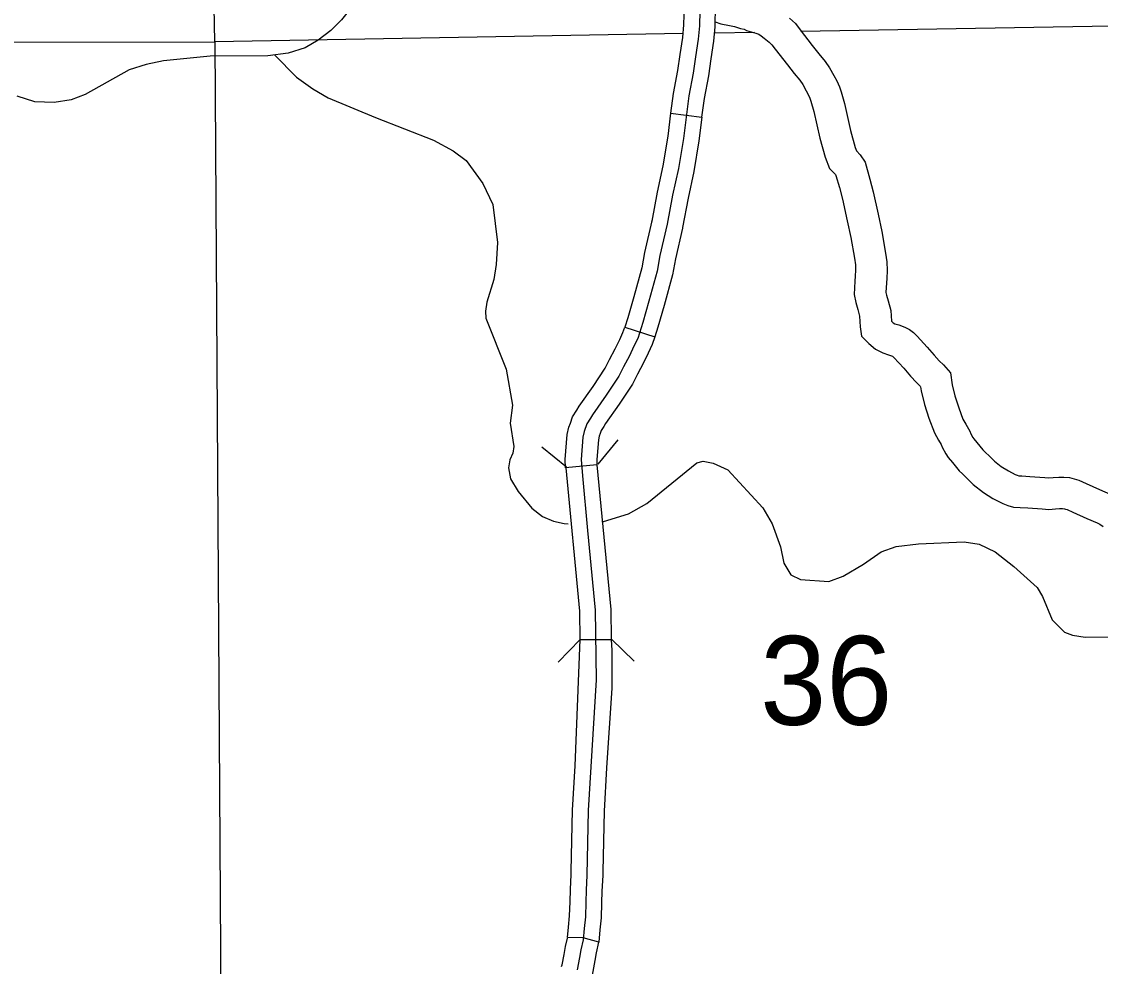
# Model space of a CAD drawing. Extents: x 1377389 to 1380723, y 1168351 to 1170484.
# Drawn here: x 1379395.5 to 1379498.1, y 1169339.8 to 1169429.7 of the extents above; entities that cross this region are included whole.
import ezdxf

# ---------------------------------------------------------------- set-up
doc = ezdxf.new("R2010")
doc.units = 0
doc.layers.add('B_Fill', color=7, linetype='Continuous')

msp = doc.modelspace()

# ---------------------------------------------------------------- linework, layer by layer
at = {"layer": 'B_Fill'}
for p, q in [((1379457.21, 1169420.96), (1379460.19, 1169420.57)), ((1379452.85, 1169400.6), (1379455.71, 1169399.69)), ((1379450.2, 1169387.51), (1379447.21, 1169387.23)), ((1379448.6, 1169370.91), (1379451.57, 1169370.9)), ((1379450.4, 1169342.12), (1379448.9, 1169342.54))]:
    msp.add_line(p, q, dxfattribs=at)
for points in [[(1379428.51, 1169437.61), (1379428.64, 1169436.96), (1379428.64, 1169436.34), (1379428.47, 1169434.49), (1379428.18, 1169433.46), (1379426.84, 1169430.98), (1379425.91, 1169429.84), (1379424.91, 1169428.83), (1379423.72, 1169427.89), (1379422.48, 1169427.18), (1379420.86, 1169426.67), (1379418.91, 1169426.41), (1379413.43, 1169426.38), (1379409.01, 1169425.92), (1379407.37, 1169425.57), (1379405.74, 1169425.08), (1379401.56, 1169422.74), (1379400.22, 1169422.23), (1379398.61, 1169421.96), (1379396.76, 1169422.03), (1379395.1, 1169422.56)], [(1379460.01, 1169432.13), (1379459.95, 1169429.25), (1379459.82, 1169427.98), (1379459.59, 1169426.32), (1379459.36, 1169424.75), (1379458.94, 1169422.6), (1379458.42, 1169418.55), (1379457.96, 1169415.68), (1379457.4, 1169413.16), (1379456.88, 1169410.39), (1379456.2, 1169407.42), (1379455.94, 1169405.92), (1379455.15, 1169403.08), (1379454.57, 1169401.05), (1379454.08, 1169399.52), (1379453.72, 1169398.8), (1379453.3, 1169397.89), (1379452.74, 1169396.84), (1379452.28, 1169395.96), (1379451.08, 1169394.14), (1379449.77, 1169392.27), (1379449.58, 1169391.95), (1379449.25, 1169391.43), (1379448.99, 1169390.68), (1379448.86, 1169390.15), (1379448.7, 1169388.03), (1379448.83, 1169386.46), (1379449.32, 1169381.28), (1379450.04, 1169373.7), (1379450.12, 1169367.09), (1379449.64, 1169358.81), (1379449.38, 1169354.64), (1379449.26, 1169348.52), (1379449.18, 1169347.07), (1379449.14, 1169345.93), (1379449.11, 1169344.55), (1379448.99, 1169343.43), (1379448.91, 1169342.35), (1379448.69, 1169341.42), (1379448.55, 1169340.67), (1379448.34, 1169339.49)], [(1379413.87, 1169427.74), (1379413.81, 1169431.06)], [(1379458.49, 1169431.26), (1379458.45, 1169429.35), (1379458.33, 1169428.16), (1379458.1, 1169426.53), (1379457.88, 1169425), (1379457.46, 1169422.84), (1379457.21, 1169420.96)], [(1379460.19, 1169420.57), (1379460.42, 1169422.35), (1379460.84, 1169424.5), (1379461.07, 1169426.11), (1379461.31, 1169427.8), (1379461.45, 1169429.16), (1379461.49, 1169431.2)], [(1379461.43, 1169429.64), (1379461.97, 1169429.46), (1379462.82, 1169429.29), (1379463.28, 1169429.2), (1379463.85, 1169429.01), (1379464.21, 1169428.94), (1379464.43, 1169428.82), (1379465.32, 1169428.57), (1379465.59, 1169428.47), (1379465.83, 1169428.31), (1379466.1, 1169428.08), (1379466.57, 1169427.71), (1379466.84, 1169427.46), (1379467.16, 1169427.04), (1379468.32, 1169425.56), (1379468.96, 1169424.74), (1379469.48, 1169424.09), (1379469.77, 1169423.68), (1379470.1, 1169423.07), (1379470.33, 1169422.67), (1379470.45, 1169422.39), (1379470.54, 1169422.1), (1379470.83, 1169421.12), (1379471.39, 1169418.59), (1379471.89, 1169416.76), (1379472.31, 1169415.69), (1379472.88, 1169415.11), (1379472.93, 1169415.04), (1379473.26, 1169413.88), (1379473.56, 1169412.77), (1379473.99, 1169410.73), (1379474.33, 1169409.14), (1379474.68, 1169407.16), (1379474.77, 1169406.53), (1379474.8, 1169406.03), (1379474.75, 1169405.46), (1379474.73, 1169404.98), (1379474.67, 1169403.71), (1379474.81, 1169402.96), (1379475, 1169402.3), (1379475.17, 1169401.67), (1379475.24, 1169400.63), (1379475.37, 1169399.76), (1379476.06, 1169399.07), (1379476.68, 1169398.52), (1379477.39, 1169398.17), (1379477.91, 1169397.99), (1379478.3, 1169397.85), (1379478.42, 1169397.72), (1379479.38, 1169396.71), (1379480.02, 1169395.95), (1379480.57, 1169395.36), (1379480.93, 1169394.99), (1379480.97, 1169394.94), (1379481.02, 1169394.55), (1379481.35, 1169393.25), (1379481.76, 1169391.95), (1379482.29, 1169390.57), (1379482.69, 1169389.88), (1379482.93, 1169389.45), (1379483.02, 1169389.21), (1379483.37, 1169388.58), (1379483.6, 1169388.22), (1379484, 1169387.74), (1379484.64, 1169386.95), (1379484.95, 1169386.65), (1379485.51, 1169386.13), (1379485.96, 1169385.65), (1379486.94, 1169384.88), (1379487.84, 1169384.33), (1379488.79, 1169383.83), (1379489.27, 1169383.66), (1379489.82, 1169383.5), (1379490.44, 1169383.47), (1379491.16, 1169383.43), (1379492.53, 1169383.33), (1379493.16, 1169383.27), (1379493.81, 1169383.34), (1379494.19, 1169383.36), (1379494.45, 1169383.36), (1379494.64, 1169383.34), (1379494.74, 1169383.32), (1379494.91, 1169383.26), (1379495.45, 1169383.01), (1379496.78, 1169382.41), (1379497.75, 1169382.01), (1379498.01, 1169381.87), (1379498.32, 1169381.67)], [(1379468.52, 1169429.99), (1379469.07, 1169429.49), (1379469.54, 1169428.88), (1379470.68, 1169427.4), (1379471.31, 1169426.6), (1379471.89, 1169425.88), (1379472.33, 1169425.26), (1379472.72, 1169424.53), (1379473.01, 1169424.03), (1379473.26, 1169423.45), (1379473.41, 1169422.98), (1379473.74, 1169421.87), (1379474.31, 1169419.31), (1379474.74, 1169417.7), (1379474.87, 1169417.37), (1379475.22, 1169417.01), (1379475.69, 1169416.3), (1379476.15, 1169414.67), (1379476.47, 1169413.48), (1379476.93, 1169411.36), (1379477.28, 1169409.72), (1379477.65, 1169407.64), (1379477.76, 1169406.82), (1379477.81, 1169405.99), (1379477.75, 1169405.25), (1379477.72, 1169404.83), (1379477.68, 1169403.92), (1379477.73, 1169403.65), (1379477.89, 1169403.11), (1379478.15, 1169402.18), (1379478.21, 1169401.18), (1379478.38, 1169401.03), (1379478.54, 1169400.94), (1379478.89, 1169400.83), (1379479.31, 1169400.68), (1379479.55, 1169400.59), (1379479.91, 1169400.39), (1379480.31, 1169400.11), (1379480.64, 1169399.74), (1379481.61, 1169398.72), (1379482.27, 1169397.94), (1379482.75, 1169397.42), (1379483.14, 1169397.02), (1379483.81, 1169396.26), (1379483.97, 1169395.13), (1379484.24, 1169394.07), (1379484.6, 1169392.94), (1379485, 1169391.87), (1379485.29, 1169391.38), (1379485.66, 1169390.73), (1379485.76, 1169390.47), (1379485.95, 1169390.11), (1379486.03, 1169389.99), (1379486.32, 1169389.65), (1379486.88, 1169388.96), (1379487.02, 1169388.82), (1379487.63, 1169388.26), (1379488, 1169387.86), (1379488.64, 1169387.35), (1379489.32, 1169386.94), (1379489.98, 1169386.59), (1379490.17, 1169386.53), (1379490.32, 1169386.48), (1379490.61, 1169386.47), (1379491.36, 1169386.42), (1379492.78, 1169386.32), (1379493.14, 1169386.29), (1379493.58, 1169386.33), (1379494.12, 1169386.36), (1379494.59, 1169386.36), (1379495.14, 1169386.31), (1379495.58, 1169386.2), (1379496.02, 1169386.05), (1379496.7, 1169385.74), (1379497.97, 1169385.16), (1379499.01, 1169384.73)], [(1379512.06, 1169429.46), (1379469.58, 1169428.72)], [(1379458.41, 1169428.52), (1379413.87, 1169427.74)], [(1379465.18, 1169428.64), (1379461.41, 1169428.57)], [(1379340.61, 1169427.66), (1379413.87, 1169427.74)], [(1379413.87, 1169427.74), (1379414.49, 1169331.16), (1379414.38, 1169323.13)], [(1379419.55, 1169426.5), (1379421.66, 1169424.37), (1379423.21, 1169423.26), (1379424.67, 1169422.42), (1379429.16, 1169420.54), (1379434.67, 1169418.39), (1379436.53, 1169417.38), (1379437.78, 1169416.44), (1379439.35, 1169414.27), (1379440.31, 1169412.26), (1379440.74, 1169408.67), (1379440.62, 1169406.58), (1379440.39, 1169405.15), (1379439.74, 1169402.99), (1379439.61, 1169402.13), (1379439.63, 1169401.45), (1379441.57, 1169396.61), (1379442.18, 1169393.18), (1379441.95, 1169391.49), (1379442.3, 1169389.26), (1379442.22, 1169388.64), (1379441.94, 1169388.01), (1379441.79, 1169387.23), (1379442, 1169386.19), (1379442.72, 1169384.97), (1379444.02, 1169383.39), (1379445.04, 1169382.6), (1379446.09, 1169382.15), (1379447.08, 1169381.93), (1379447.48, 1169381.92)], [(1379457.21, 1169420.96), (1379456.93, 1169418.76), (1379456.48, 1169415.96), (1379455.93, 1169413.46), (1379455.41, 1169410.7), (1379455.42, 1169410.71)], [(1379460.19, 1169420.57), (1379459.9, 1169418.33), (1379459.43, 1169415.4), (1379458.87, 1169412.86), (1379458.35, 1169410.08), (1379458.34, 1169410.03)], [(1379455.42, 1169410.71), (1379454.73, 1169407.72), (1379454.47, 1169406.25), (1379453.71, 1169403.49), (1379453.13, 1169401.49), (1379452.85, 1169400.6)], [(1379458.34, 1169410.03), (1379457.67, 1169407.12), (1379457.4, 1169405.59), (1379456.6, 1169402.67), (1379456, 1169400.62), (1379455.71, 1169399.69)], [(1379447.68, 1169391.48), (1379447.89, 1169392.08), (1379448.3, 1169392.73), (1379448.51, 1169393.09), (1379449.84, 1169394.98), (1379450.99, 1169396.72), (1379451.41, 1169397.54), (1379451.95, 1169398.56), (1379452.37, 1169399.45), (1379452.68, 1169400.09), (1379452.85, 1169400.6)], [(1379455.71, 1169399.69), (1379455.47, 1169398.95), (1379455.07, 1169398.15), (1379454.64, 1169397.22), (1379454.07, 1169396.15), (1379453.58, 1169395.2), (1379452.32, 1169393.29), (1379451.03, 1169391.46), (1379450.86, 1169391.17), (1379450.61, 1169390.77), (1379450.52, 1169390.5)], [(1379447.21, 1169387.23), (1379447.19, 1169388.03), (1379447.37, 1169390.39), (1379447.55, 1169391.1), (1379447.68, 1169391.48)], [(1379450.52, 1169390.5), (1379450.43, 1169390.25), (1379450.35, 1169389.91), (1379450.2, 1169388.04), (1379450.2, 1169387.51)], [(1379452.19, 1169389.91), (1379450.29, 1169387.59)], [(1379447.3, 1169387.3), (1379444.98, 1169389.2)], [(1379450.2, 1169387.51), (1379451.54, 1169373.78), (1379451.57, 1169370.9)], [(1379450.68, 1169382.13), (1379450.82, 1169382.14), (1379453.21, 1169382.87), (1379454.96, 1169383.83), (1379459.71, 1169387.7), (1379460.32, 1169387.88), (1379461.26, 1169387.67), (1379462.64, 1169387.03), (1379465.98, 1169383.43), (1379466.85, 1169381.91), (1379467.67, 1169379.72), (1379467.98, 1169378.17), (1379468.65, 1169377.07), (1379469.55, 1169376.61), (1379472.25, 1169376.44), (1379473.61, 1169376.94), (1379475.55, 1169378.06), (1379477.24, 1169379.25), (1379478.64, 1169379.74), (1379480.77, 1169380.02), (1379485.11, 1169380.21), (1379486.54, 1169379.98), (1379488.06, 1169379.24), (1379489.85, 1169377.84), (1379492.07, 1169375.85), (1379492.56, 1169375), (1379493.48, 1169372.79), (1379494.66, 1169371.62), (1379495.4, 1169371.31), (1379496.61, 1169371.12), (1379502.51, 1169371.2)], [(1379447.24, 1169387.23), (1379448.54, 1169373.62), (1379448.57, 1169370.88)], [(1379446.51, 1169368.76), (1379448.6, 1169370.91)], [(1379447.77, 1169348.9), (1379447.88, 1169354.7), (1379448.14, 1169358.9), (1379448.6, 1169370.91)], [(1379451.57, 1169370.9), (1379451.63, 1169369.88), (1379451.63, 1169366.27), (1379451.13, 1169358.72), (1379450.88, 1169354.58), (1379450.77, 1169348.85)], [(1379451.6, 1169370.94), (1379453.75, 1169368.85)], [(1379448.9, 1169342.54), (1379447.42, 1169342.57), (1379447.42, 1169342.57), (1379447.49, 1169343.56), (1379447.61, 1169344.65), (1379447.65, 1169345.97), (1379447.69, 1169347.13), (1379447.76, 1169348.58), (1379447.77, 1169348.9)], [(1379450.77, 1169348.85), (1379450.76, 1169348.47), (1379450.68, 1169347), (1379450.64, 1169345.88), (1379450.6, 1169344.45), (1379450.48, 1169343.3), (1379450.4, 1169342.12), (1379450.4, 1169342.12)], [(1379446.83, 1169339.83), (1379446.9, 1169339.97), (1379447.08, 1169340.95), (1379447.22, 1169341.73), (1379447.41, 1169342.52)], [(1379449.28, 1169337.93), (1379449.49, 1169338.45), (1379449.78, 1169339.01), (1379450.03, 1169340.4), (1379450.16, 1169341.12), (1379450.4, 1169342.12)]]:
    msp.add_lwpolyline(points, dxfattribs=at)

# ---------------------------------------------------------------- texts
msp.add_text('36', height=8.448, dxfattribs=at).set_placement((1379465.72, 1169362.8))

doc.saveas('drawing.dxf')
